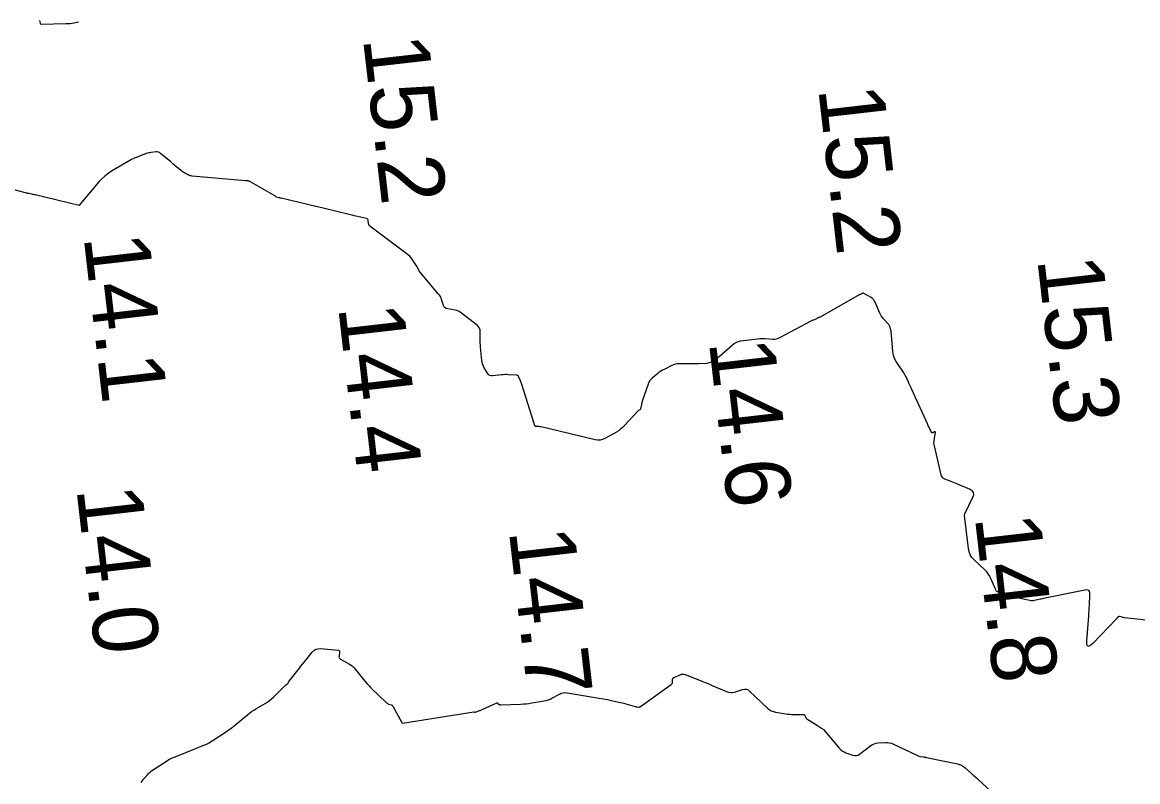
# Model space of a CAD drawing. Extents: x 1023796 to 1112670, y 656573 to 837340.
# Drawn here: x 1109849.9 to 1109935.4, y 680889.4 to 680947.7 of the extents above; entities that cross this region are included whole.
import ezdxf

# ---------------------------------------------------------------- set-up
doc = ezdxf.new("R2010")
doc.units = 0
doc.layers.add('V-CHAN-CONT-15FT', color=7, linetype='Continuous')
doc.layers.add('V-TOPO-SOUN', color=7, linetype='Continuous')

msp = doc.modelspace()

# ---------------------------------------------------------------- linework, layer by layer
at = {"layer": 'V-CHAN-CONT-15FT'}
for points in [[(1109851.243, 680947.83), (1109851.278, 680947.633), (1109851.292, 680947.59), (1109851.316, 680947.559), (1109851.35, 680947.541), (1109851.395, 680947.536), (1109853.252, 680947.586), (1109853.576, 680947.606), (1109853.897, 680947.649), (1109854.213, 680947.716)], [(1109937.522, 680901.658), (1109934.428, 680902.002), (1109934.385, 680902.008), (1109934.342, 680902.017), (1109934.3, 680902.028), (1109934.258, 680902.041), (1109934.068, 680902.11), (1109934.04, 680902.116), (1109934.014, 680902.114), (1109933.99, 680902.104), (1109933.967, 680902.086), (1109933.881, 680901.997), (1109933.86, 680901.975), (1109933.839, 680901.953), (1109933.817, 680901.931), (1109933.796, 680901.908), (1109932.008, 680900.035), (1109931.78, 680899.84), (1109931.626, 680899.81), (1109931.545, 680899.945), (1109931.539, 680900.245), (1109931.688, 680902.122), (1109931.704, 680902.331), (1109931.718, 680902.54), (1109931.732, 680902.749), (1109931.744, 680902.958), (1109931.789, 680903.795), (1109931.774, 680903.972), (1109931.704, 680904.087), (1109931.58, 680904.14), (1109931.402, 680904.129), (1109928.227, 680903.478), (1109928.139, 680903.46), (1109928.052, 680903.441), (1109927.965, 680903.423), (1109927.877, 680903.404), (1109927.528, 680903.33), (1109927.441, 680903.316), (1109927.354, 680903.311), (1109927.266, 680903.315), (1109927.179, 680903.329), (1109925.566, 680903.672), (1109925.496, 680903.689), (1109925.426, 680903.707), (1109925.357, 680903.728), (1109925.289, 680903.751), (1109924.959, 680903.869), (1109924.92, 680903.884), (1109924.882, 680903.901), (1109924.845, 680903.92), (1109924.808, 680903.94), (1109924.665, 680904.027), (1109924.631, 680904.051), (1109924.603, 680904.079), (1109924.579, 680904.112), (1109924.559, 680904.148), (1109924.158, 680905.069), (1109924.078, 680905.23), (1109923.983, 680905.381), (1109923.873, 680905.521), (1109923.748, 680905.651), (1109922.9, 680906.451), (1109922.734, 680906.636), (1109922.607, 680906.84), (1109922.518, 680907.064), (1109922.468, 680907.307), (1109922.21, 680909.441), (1109922.205, 680909.488), (1109922.199, 680909.534), (1109922.194, 680909.58), (1109922.19, 680909.627), (1109922.171, 680909.812), (1109922.17, 680909.858), (1109922.174, 680909.903), (1109922.185, 680909.947), (1109922.202, 680909.989), (1109922.813, 680911.257), (1109922.873, 680911.445), (1109922.856, 680911.605), (1109922.764, 680911.736), (1109922.596, 680911.838), (1109921.588, 680912.272), (1109921.475, 680912.321), (1109921.361, 680912.367), (1109921.246, 680912.413), (1109921.131, 680912.457), (1109920.669, 680912.631), (1109920.565, 680912.684), (1109920.482, 680912.756), (1109920.421, 680912.847), (1109920.382, 680912.958), (1109919.857, 680915.193), (1109919.837, 680915.302), (1109919.827, 680915.411), (1109919.829, 680915.52), (1109919.84, 680915.63), (1109919.932, 680916.213), (1109919.933, 680916.245), (1109919.923, 680916.263), (1109919.903, 680916.267), (1109919.873, 680916.258), (1109919.73, 680916.195), (1109919.697, 680916.186), (1109919.668, 680916.189), (1109919.644, 680916.205), (1109919.625, 680916.234), (1109919.455, 680916.587), (1109919.421, 680916.658), (1109919.388, 680916.729), (1109919.355, 680916.8), (1109919.323, 680916.871), (1109918.13, 680919.526), (1109918.081, 680919.633), (1109918.032, 680919.741), (1109917.983, 680919.848), (1109917.933, 680919.955), (1109917.733, 680920.382), (1109917.681, 680920.488), (1109917.626, 680920.591), (1109917.567, 680920.693), (1109917.505, 680920.793), (1109916.932, 680921.672), (1109916.827, 680921.856), (1109916.748, 680922.049), (1109916.693, 680922.249), (1109916.663, 680922.459), (1109916.54, 680923.97), (1109916.535, 680924.02), (1109916.526, 680924.069), (1109916.515, 680924.118), (1109916.501, 680924.166), (1109916.438, 680924.356), (1109916.42, 680924.403), (1109916.398, 680924.446), (1109916.37, 680924.487), (1109916.339, 680924.526), (1109915.925, 680924.975), (1109915.849, 680925.065), (1109915.782, 680925.161), (1109915.722, 680925.262), (1109915.671, 680925.368), (1109915.303, 680926.226), (1109915.249, 680926.328), (1109915.182, 680926.419), (1109915.1, 680926.497), (1109915.005, 680926.564), (1109914.45, 680926.889), (1109914.421, 680926.902), (1109914.391, 680926.907), (1109914.361, 680926.904), (1109914.331, 680926.893), (1109914.209, 680926.832), (1109914.179, 680926.817), (1109914.149, 680926.801), (1109914.119, 680926.785), (1109914.089, 680926.769), (1109911.097, 680925.075), (1109911.074, 680925.063), (1109911.05, 680925.051), (1109911.026, 680925.039), (1109911.002, 680925.029), (1109910.903, 680924.988), (1109910.879, 680924.977), (1109910.854, 680924.967), (1109910.83, 680924.956), (1109910.806, 680924.946), (1109910.576, 680924.846), (1109910.53, 680924.825), (1109910.484, 680924.804), (1109910.438, 680924.781), (1109910.394, 680924.758), (1109907.991, 680923.474), (1109907.863, 680923.417), (1109907.732, 680923.378), (1109907.596, 680923.359), (1109907.456, 680923.358), (1109906.888, 680923.395), (1109906.747, 680923.402), (1109906.605, 680923.402), (1109906.463, 680923.396), (1109906.322, 680923.384), (1109905.185, 680923.262), (1109904.955, 680923.22), (1109904.74, 680923.146), (1109904.538, 680923.039), (1109904.351, 680922.9), (1109903.347, 680922.031), (1109903.276, 680921.972), (1109903.204, 680921.917), (1109903.129, 680921.865), (1109903.052, 680921.815), (1109902.739, 680921.624), (1109902.659, 680921.582), (1109902.576, 680921.55), (1109902.49, 680921.53), (1109902.4, 680921.522), (1109901.758, 680921.498), (1109901.62, 680921.494), (1109901.483, 680921.49), (1109901.345, 680921.489), (1109901.208, 680921.488), (1109900.306, 680921.487), (1109900.152, 680921.478), (1109900.001, 680921.452), (1109899.855, 680921.409), (1109899.712, 680921.348), (1109899.126, 680921.059), (1109899, 680920.992), (1109898.879, 680920.919), (1109898.763, 680920.838), (1109898.65, 680920.751), (1109898.21, 680920.388), (1109898.108, 680920.292), (1109898.023, 680920.185), (1109897.953, 680920.066), (1109897.9, 680919.936), (1109897.461, 680918.615), (1109897.441, 680918.554), (1109897.423, 680918.492), (1109897.407, 680918.429), (1109897.392, 680918.366), (1109897.321, 680918.04), (1109897.313, 680918.015), (1109897.301, 680917.993), (1109897.285, 680917.974), (1109897.264, 680917.958), (1109897.173, 680917.9), (1109897.151, 680917.885), (1109897.13, 680917.868), (1109897.11, 680917.851), (1109897.091, 680917.831), (1109896.092, 680916.751), (1109896.049, 680916.707), (1109896.005, 680916.663), (1109895.96, 680916.621), (1109895.913, 680916.58), (1109895.725, 680916.419), (1109895.677, 680916.38), (1109895.627, 680916.343), (1109895.576, 680916.309), (1109895.523, 680916.278), (1109894.589, 680915.752), (1109894.412, 680915.673), (1109894.231, 680915.629), (1109894.045, 680915.621), (1109893.854, 680915.65), (1109889.696, 680916.643), (1109889.65, 680916.653), (1109889.603, 680916.661), (1109889.557, 680916.667), (1109889.51, 680916.672), (1109889.289, 680916.688), (1109889.261, 680916.693), (1109889.239, 680916.705), (1109889.223, 680916.725), (1109889.211, 680916.75), (1109889.178, 680916.867), (1109889.169, 680916.896), (1109889.16, 680916.925), (1109889.152, 680916.954), (1109889.143, 680916.983), (1109888.226, 680919.895), (1109888.202, 680919.969), (1109888.176, 680920.041), (1109888.148, 680920.113), (1109888.118, 680920.184), (1109887.995, 680920.466), (1109887.958, 680920.529), (1109887.91, 680920.575), (1109887.85, 680920.604), (1109887.779, 680920.617), (1109887.162, 680920.654), (1109887.034, 680920.659), (1109886.906, 680920.658), (1109886.778, 680920.652), (1109886.65, 680920.64), (1109885.983, 680920.563), (1109885.857, 680920.565), (1109885.748, 680920.599), (1109885.655, 680920.667), (1109885.58, 680920.768), (1109885.312, 680921.24), (1109885.252, 680921.36), (1109885.205, 680921.484), (1109885.172, 680921.613), (1109885.153, 680921.746), (1109885.055, 680922.774), (1109885.043, 680922.92), (1109885.035, 680923.066), (1109885.031, 680923.213), (1109885.031, 680923.359), (1109885.037, 680923.946), (1109885.024, 680924.086), (1109884.982, 680924.212), (1109884.91, 680924.324), (1109884.81, 680924.422), (1109883.598, 680925.379), (1109883.487, 680925.457), (1109883.369, 680925.519), (1109883.243, 680925.566), (1109883.112, 680925.598), (1109882.536, 680925.701), (1109882.428, 680925.733), (1109882.339, 680925.79), (1109882.271, 680925.869), (1109882.223, 680925.972), (1109882.072, 680926.429), (1109882.029, 680926.541), (1109881.976, 680926.647), (1109881.913, 680926.747), (1109881.84, 680926.842), (1109880.398, 680928.538), (1109880.375, 680928.567), (1109880.356, 680928.597), (1109880.338, 680928.629), (1109880.323, 680928.662), (1109880.269, 680928.797), (1109880.254, 680928.831), (1109880.238, 680928.863), (1109880.22, 680928.895), (1109880.2, 680928.925), (1109879.788, 680929.529), (1109879.708, 680929.636), (1109879.621, 680929.735), (1109879.526, 680929.827), (1109879.422, 680929.911), (1109876.573, 680932.048), (1109876.53, 680932.088), (1109876.498, 680932.133), (1109876.476, 680932.184), (1109876.466, 680932.241), (1109876.445, 680932.482), (1109876.433, 680932.536), (1109876.407, 680932.579), (1109876.368, 680932.609), (1109876.316, 680932.629), (1109875.625, 680932.784), (1109875.49, 680932.815), (1109875.355, 680932.846), (1109875.221, 680932.878), (1109875.086, 680932.911), (1109872.991, 680933.426), (1109872.661, 680933.506), (1109872.332, 680933.586), (1109872.002, 680933.664), (1109871.673, 680933.742), (1109869.775, 680934.186), (1109869.734, 680934.196), (1109869.693, 680934.206), (1109869.652, 680934.216), (1109869.612, 680934.226), (1109869.393, 680934.283), (1109869.38, 680934.287), (1109869.369, 680934.293), (1109869.359, 680934.301), (1109869.35, 680934.31), (1109869.316, 680934.352), (1109869.307, 680934.361), (1109869.298, 680934.37), (1109869.287, 680934.378), (1109869.276, 680934.385), (1109867.311, 680935.493), (1109867.29, 680935.503), (1109867.267, 680935.511), (1109867.243, 680935.515), (1109867.219, 680935.516), (1109867.12, 680935.514), (1109867.096, 680935.514), (1109867.071, 680935.514), (1109867.046, 680935.516), (1109867.022, 680935.517), (1109862.931, 680935.887), (1109862.856, 680935.897), (1109862.782, 680935.915), (1109862.711, 680935.94), (1109862.642, 680935.973), (1109862.371, 680936.118), (1109862.304, 680936.156), (1109862.239, 680936.197), (1109862.177, 680936.241), (1109862.117, 680936.289), (1109861.67, 680936.658), (1109861.576, 680936.736), (1109861.482, 680936.814), (1109861.389, 680936.893), (1109861.295, 680936.971), (1109860.509, 680937.633), (1109860.433, 680937.686), (1109860.352, 680937.72), (1109860.265, 680937.737), (1109860.173, 680937.737), (1109859.793, 680937.698), (1109859.699, 680937.685), (1109859.606, 680937.666), (1109859.514, 680937.642), (1109859.424, 680937.611), (1109858.718, 680937.344), (1109858.572, 680937.285), (1109858.428, 680937.22), (1109858.288, 680937.149), (1109858.151, 680937.072), (1109856.762, 680936.254), (1109856.494, 680936.081), (1109856.243, 680935.887), (1109856.009, 680935.674), (1109855.792, 680935.439), (1109854.325, 680933.719), (1109854.319, 680933.711), (1109854.313, 680933.703), (1109854.309, 680933.695), (1109854.305, 680933.686), (1109854.291, 680933.65), (1109854.287, 680933.642), (1109854.281, 680933.637), (1109854.274, 680933.635), (1109854.265, 680933.636), (1109850.906, 680934.438), (1109850.844, 680934.453), (1109850.782, 680934.467), (1109850.72, 680934.481), (1109850.658, 680934.494), (1109850.41, 680934.547), (1109850.348, 680934.561), (1109850.286, 680934.576), (1109850.225, 680934.591), (1109850.164, 680934.607), (1109849.289, 680934.842)], [(1109859.036, 680889.376), (1109859.097, 680889.465), (1109859.162, 680889.551), (1109859.23, 680889.635), (1109859.51, 680889.966), (1109859.582, 680890.046), (1109859.66, 680890.121), (1109859.742, 680890.19), (1109859.83, 680890.253), (1109860.809, 680890.913), (1109861.005, 680891.038), (1109861.207, 680891.151), (1109861.415, 680891.254), (1109861.629, 680891.346), (1109864.103, 680892.335), (1109864.137, 680892.35), (1109864.171, 680892.366), (1109864.203, 680892.385), (1109864.235, 680892.405), (1109864.358, 680892.49), (1109864.389, 680892.511), (1109864.42, 680892.532), (1109864.451, 680892.553), (1109864.483, 680892.574), (1109865.569, 680893.285), (1109865.759, 680893.413), (1109865.944, 680893.546), (1109866.126, 680893.685), (1109866.303, 680893.83), (1109867.173, 680894.559), (1109867.331, 680894.685), (1109867.493, 680894.805), (1109867.66, 680894.917), (1109867.831, 680895.022), (1109868.529, 680895.43), (1109868.699, 680895.536), (1109868.863, 680895.653), (1109869.019, 680895.779), (1109869.168, 680895.914), (1109870.135, 680896.851), (1109870.15, 680896.865), (1109870.165, 680896.878), (1109870.181, 680896.891), (1109870.197, 680896.903), (1109870.272, 680896.956), (1109870.283, 680896.966), (1109870.293, 680896.977), (1109870.302, 680896.989), (1109870.308, 680897.003), (1109870.332, 680897.06), (1109870.339, 680897.074), (1109870.346, 680897.088), (1109870.354, 680897.101), (1109870.363, 680897.113), (1109871.159, 680898.134), (1109871.28, 680898.289), (1109871.402, 680898.443), (1109871.524, 680898.598), (1109871.647, 680898.751), (1109872.14, 680899.365), (1109872.272, 680899.498), (1109872.423, 680899.587), (1109872.591, 680899.633), (1109872.778, 680899.636), (1109874.124, 680899.509), (1109874.188, 680899.493), (1109874.23, 680899.461), (1109874.251, 680899.412), (1109874.249, 680899.346), (1109874.201, 680899.049), (1109874.199, 680898.98), (1109874.216, 680898.92), (1109874.252, 680898.869), (1109874.308, 680898.828), (1109875.002, 680898.442), (1109875.135, 680898.359), (1109875.257, 680898.265), (1109875.37, 680898.159), (1109875.472, 680898.041), (1109876.078, 680897.271), (1109876.214, 680897.104), (1109876.355, 680896.942), (1109876.502, 680896.785), (1109876.654, 680896.632), (1109877.847, 680895.474), (1109877.883, 680895.443), (1109877.922, 680895.417), (1109877.964, 680895.397), (1109878.009, 680895.381), (1109878.194, 680895.33), (1109878.238, 680895.314), (1109878.275, 680895.29), (1109878.307, 680895.259), (1109878.333, 680895.221), (1109879.019, 680893.968), (1109879.022, 680893.962), (1109879.026, 680893.957), (1109879.03, 680893.951), (1109879.035, 680893.946), (1109879.055, 680893.928), (1109879.06, 680893.924), (1109879.065, 680893.921), (1109879.071, 680893.92), (1109879.078, 680893.92), (1109884.539, 680894.777), (1109884.551, 680894.778), (1109884.562, 680894.778), (1109884.573, 680894.776), (1109884.584, 680894.773), (1109884.643, 680894.754), (1109884.646, 680894.753), (1109884.649, 680894.753), (1109884.652, 680894.754), (1109884.655, 680894.755), (1109884.666, 680894.762), (1109884.672, 680894.765), (1109884.678, 680894.768), (1109884.976, 680894.88), (1109885.027, 680894.899), (1109885.077, 680894.92), (1109885.126, 680894.941), (1109885.175, 680894.964), (1109886.241, 680895.465), (1109886.272, 680895.476), (1109886.303, 680895.477), (1109886.333, 680895.469), (1109886.361, 680895.452), (1109886.474, 680895.363), (1109886.503, 680895.344), (1109886.534, 680895.331), (1109886.567, 680895.323), (1109886.601, 680895.322), (1109888.128, 680895.384), (1109888.341, 680895.396), (1109888.554, 680895.414), (1109888.766, 680895.439), (1109888.977, 680895.47), (1109889.923, 680895.622), (1109890.081, 680895.655), (1109890.235, 680895.701), (1109890.384, 680895.76), (1109890.529, 680895.833), (1109891.098, 680896.149), (1109891.242, 680896.215), (1109891.391, 680896.255), (1109891.545, 680896.268), (1109891.704, 680896.254), (1109894.317, 680895.82), (1109894.478, 680895.792), (1109894.639, 680895.762), (1109894.8, 680895.729), (1109894.959, 680895.695), (1109895.647, 680895.541), (1109895.782, 680895.51), (1109895.917, 680895.477), (1109896.051, 680895.442), (1109896.185, 680895.406), (1109896.919, 680895.199), (1109896.952, 680895.19), (1109896.986, 680895.183), (1109897.02, 680895.177), (1109897.054, 680895.172), (1109897.191, 680895.157), (1109897.224, 680895.157), (1109897.256, 680895.162), (1109897.286, 680895.173), (1109897.315, 680895.19), (1109899.679, 680896.897), (1109899.718, 680896.932), (1109899.746, 680896.972), (1109899.764, 680897.017), (1109899.772, 680897.068), (1109899.783, 680897.283), (1109899.792, 680897.333), (1109899.812, 680897.375), (1109899.844, 680897.408), (1109899.888, 680897.433), (1109900.362, 680897.636), (1109900.458, 680897.667), (1109900.554, 680897.678), (1109900.65, 680897.669), (1109900.747, 680897.641), (1109901.981, 680897.157), (1109902.206, 680897.068), (1109902.431, 680896.976), (1109902.655, 680896.883), (1109902.879, 680896.788), (1109903.918, 680896.339), (1109904.068, 680896.289), (1109904.219, 680896.267), (1109904.372, 680896.274), (1109904.526, 680896.309), (1109905.145, 680896.505), (1109905.296, 680896.534), (1109905.437, 680896.522), (1109905.568, 680896.471), (1109905.691, 680896.379), (1109907.059, 680895.08), (1109907.197, 680894.966), (1109907.347, 680894.877), (1109907.508, 680894.811), (1109907.682, 680894.769), (1109908.477, 680894.635), (1109908.618, 680894.614), (1109908.76, 680894.599), (1109908.902, 680894.589), (1109909.045, 680894.584), (1109909.823, 680894.576), (1109909.859, 680894.571), (1109909.889, 680894.557), (1109909.913, 680894.534), (1109909.932, 680894.502), (1109909.992, 680894.357), (1109910.009, 680894.322), (1109910.031, 680894.292), (1109910.057, 680894.265), (1109910.088, 680894.242), (1109910.882, 680893.74), (1109910.922, 680893.715), (1109910.962, 680893.691), (1109911.002, 680893.666), (1109911.043, 680893.642), (1109911.204, 680893.545), (1109911.244, 680893.52), (1109911.28, 680893.491), (1109911.315, 680893.46), (1109911.347, 680893.425), (1109912.591, 680891.974), (1109912.692, 680891.87), (1109912.804, 680891.782), (1109912.926, 680891.71), (1109913.06, 680891.654), (1109913.615, 680891.462), (1109913.751, 680891.432), (1109913.881, 680891.435), (1109914.007, 680891.472), (1109914.126, 680891.544), (1109914.995, 680892.205), (1109915.116, 680892.285), (1109915.245, 680892.344), (1109915.381, 680892.383), (1109915.524, 680892.402), (1109916.113, 680892.437), (1109916.259, 680892.437), (1109916.4, 680892.419), (1109916.539, 680892.382), (1109916.674, 680892.328), (1109918.566, 680891.426), (1109918.62, 680891.403), (1109918.675, 680891.384), (1109918.732, 680891.37), (1109918.79, 680891.36), (1109919.025, 680891.33), (1109919.083, 680891.322), (1109919.142, 680891.313), (1109919.2, 680891.303), (1109919.258, 680891.291), (1109921.632, 680890.796), (1109921.791, 680890.751), (1109921.94, 680890.688), (1109922.08, 680890.605), (1109922.209, 680890.502), (1109922.708, 680890.053), (1109922.832, 680889.941), (1109922.956, 680889.827), (1109923.079, 680889.714), (1109923.202, 680889.6), (1109924.181, 680888.689)]]:
    msp.add_lwpolyline(points, dxfattribs=at)

# ---------------------------------------------------------------- texts
at = {"layer": 'V-TOPO-SOUN'}
for s, p in [('15.2 ', (1109876.031, 680946.463)), ('15.2 ', (1109910.941, 680942.623)), ('14.1 ', (1109854.612, 680931.243)), ('15.3 ', (1109927.741, 680929.533)), ('14.4 ', (1109874.131, 680925.853)), ('14.6 ', (1109902.558, 680923.18)), ('14.0 ', (1109854.058, 680911.911)), ('14.8 ', (1109922.951, 680909.743)), ('14.7 ', (1109887.221, 680908.693))]:
    msp.add_text(s, height=5, rotation=276.55942, dxfattribs=at).set_placement(p)

doc.saveas('drawing.dxf')
